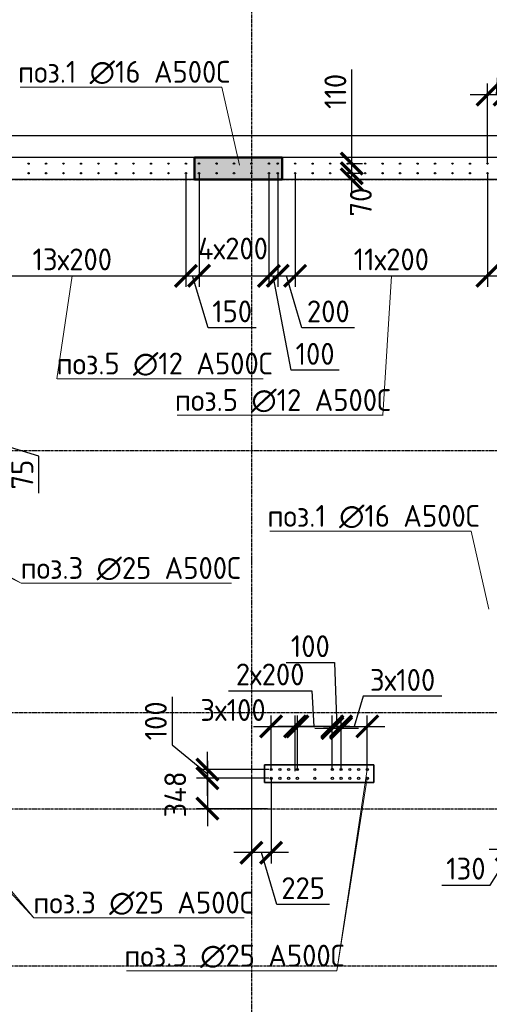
# Model space of a CAD drawing. Header units: millimetres. Extents: x -93479 to 1057970, y -66333 to 172656.
# Tile 444 of 473: x 992158 to 997530, y 43223 to 54488. Entities that reach past the tile are written whole.
import ezdxf

# ---------------------------------------------------------------- set-up
doc = ezdxf.new("R2010")
doc.units = ezdxf.units.MM
doc.linetypes.add('______5', pattern=[1100, 800, -100, 100, -100])
doc.linetypes.add('осевая', pattern=[50.8, 31.75, -6.35, 6.35, -6.35])
for name, color, linetype, lineweight in [('0 Фундамент', 5, 'Continuous', 30), ('1 Стены', 3, 'Continuous', 30), ('Конструкции 0.5', 5, 'Continuous', 50), ('Оси', 40, '______5', 18), ('подоснова', 151, 'Continuous', 5), ('РАЗМЕРЫ', 7, 'Continuous', 9), ('СТЕНЫ', 3, 'Continuous', 30)]:
    doc.layers.add(name, color=color, linetype=linetype, lineweight=lineweight)
doc.layers.add('Колонна_ бетон', color=7, linetype='Continuous', lineweight=50, true_color=0xb4b496)
doc.styles.add('GOST-2.304_Type-B', font='GOST_Common.ttf')
doc.dimstyles.new('СПДС', dxfattribs={"dimscale": 100, "dimtxt": 2.5, "dimasz": 2.5, "dimexe": 1.25, "dimexo": 0, "dimtad": 1, "dimdec": 0, "dimtxsty": 'GOST-2.304_Type-B', "dimblk": 'ARCHTICK', "dimcen": 2.5, "dimdle": 2, "dimadec": 0, "dimazin": 2, "dimtfac": 0.75, "dimtdec": 0, "dimtmove": 1, "dimatfit": 3, "dimfxl": 1, "dimtolj": 1, "dimarcsym": 1})

# ---------------------------------------------------------------- blocks, each defined once
blk = doc.blocks.new('_ArchTick')
at = {"color": 0, "linetype": 'ByBlock', "const_width": 0.15}
blk.add_lwpolyline([(-0.5, -0.5), (0.5, 0.5)], dxfattribs=at)
blk = doc.blocks.new('*D1061')
at = {"layer": 'DEFPOINTS', "color": 0, "ltscale": 100, "transparency": 16777216}
for p in [(991310, 49711), (991781, 49711), (991310, 49636)]:
    blk.add_point(p, dxfattribs=at)
at = {"layer": 'РАЗМЕРЫ', "color": 0, "lineweight": -2, "transparency": 16777216}
for p, q in [((991781, 49436), (991781, 49911)), ((991310, 49711), (991906, 49711)), ((991310, 49636), (991906, 49636)), ((992376, 49495), (991781, 49674)), ((992376, 49071), (992376, 49495))]:
    blk.add_line(p, q, dxfattribs=at)
at = {"layer": 'РАЗМЕРЫ', "color": 0, "lineweight": -2, "ltscale": 100, "transparency": 16777216, "xscale": 250, "yscale": 250, "zscale": 250}
for p, rotation in [((991781, 49711), 270), ((991781, 49636), 90)]:
    blk.add_blockref('_ArchTick', p, dxfattribs=dict(at, rotation=rotation))
at = {"layer": 'РАЗМЕРЫ', "color": 0, "ltscale": 100, "transparency": 16777216, "insert": (992188, 49283), "char_height": 250, "attachment_point": 5, "rotation": 90, "style": 'GOST-2.304_Type-B'}
blk.add_mtext('\\A1;75', dxfattribs=at)
blk = doc.blocks.new('*D1072')
at = {"layer": 'DEFPOINTS', "color": 0, "ltscale": 100, "transparency": 16777216}
for p in [(995334, 46403), (995034, 45910), (995334, 45910)]:
    blk.add_point(p, dxfattribs=at)
at = {"layer": 'РАЗМЕРЫ', "color": 0, "lineweight": -2, "transparency": 16777216}
for p, q in [((995034, 45910), (995034, 46528)), ((995334, 45910), (995334, 46528)), ((994834, 46403), (995534, 46403))]:
    blk.add_line(p, q, dxfattribs=at)
at = {"layer": 'РАЗМЕРЫ', "color": 0, "lineweight": -2, "ltscale": 100, "transparency": 16777216, "xscale": 250, "yscale": 250, "zscale": 250, "rotation": 180}
blk.add_blockref('_ArchTick', (995034, 46403), dxfattribs=at)
at = {"layer": 'РАЗМЕРЫ', "color": 0, "lineweight": -2, "ltscale": 100, "transparency": 16777216, "xscale": 250, "yscale": 250, "zscale": 250}
blk.add_blockref('_ArchTick', (995334, 46403), dxfattribs=at)
at = {"layer": 'РАЗМЕРЫ', "color": 0, "ltscale": 100, "transparency": 16777216, "insert": (994598, 46590), "char_height": 250, "attachment_point": 5, "style": 'GOST-2.304_Type-B'}
blk.add_mtext('\\A1;3х100', dxfattribs=at)
blk = doc.blocks.new('*D1073')
at = {"layer": 'DEFPOINTS', "color": 0, "ltscale": 100, "transparency": 16777216}
for p in [(996134, 46403), (995834, 45910), (996134, 45910)]:
    blk.add_point(p, dxfattribs=at)
at = {"layer": 'РАЗМЕРЫ', "color": 0, "lineweight": -2, "transparency": 16777216}
for p, q in [((996087, 46747), (995984, 46403)), ((996988, 46747), (996087, 46747)), ((995834, 45910), (995834, 46528)), ((996134, 45910), (996134, 46528)), ((995634, 46403), (996334, 46403))]:
    blk.add_line(p, q, dxfattribs=at)
at = {"layer": 'РАЗМЕРЫ', "color": 0, "lineweight": -2, "ltscale": 100, "transparency": 16777216, "xscale": 250, "yscale": 250, "zscale": 250, "rotation": 180}
blk.add_blockref('_ArchTick', (995834, 46403), dxfattribs=at)
at = {"layer": 'РАЗМЕРЫ', "color": 0, "lineweight": -2, "ltscale": 100, "transparency": 16777216, "xscale": 250, "yscale": 250, "zscale": 250}
blk.add_blockref('_ArchTick', (996134, 46403), dxfattribs=at)
at = {"layer": 'РАЗМЕРЫ', "color": 0, "ltscale": 100, "transparency": 16777216, "insert": (996538, 46934), "char_height": 250, "attachment_point": 5, "style": 'GOST-2.304_Type-B'}
blk.add_mtext('\\A1;3х100', dxfattribs=at)
blk = doc.blocks.new('*D1074')
at = {"layer": 'DEFPOINTS', "color": 0, "ltscale": 100, "transparency": 16777216}
for p in [(995309, 46403), (995309, 45890), (995734, 45910)]:
    blk.add_point(p, dxfattribs=at)
at = {"layer": 'РАЗМЕРЫ', "color": 0, "lineweight": -2, "transparency": 16777216}
for p, q in [((994547, 46810), (995498, 46810)), ((995498, 46810), (995522, 46403)), ((995309, 45890), (995309, 46528)), ((995734, 45910), (995734, 46528)), ((995934, 46403), (995109, 46403))]:
    blk.add_line(p, q, dxfattribs=at)
at = {"layer": 'РАЗМЕРЫ', "color": 0, "lineweight": -2, "ltscale": 100, "transparency": 16777216, "xscale": 250, "yscale": 250, "zscale": 250, "rotation": 180}
blk.add_blockref('_ArchTick', (995309, 46403), dxfattribs=at)
at = {"layer": 'РАЗМЕРЫ', "color": 0, "lineweight": -2, "ltscale": 100, "transparency": 16777216, "xscale": 250, "yscale": 250, "zscale": 250}
blk.add_blockref('_ArchTick', (995734, 46403), dxfattribs=at)
at = {"layer": 'РАЗМЕРЫ', "color": 0, "ltscale": 100, "transparency": 16777216, "insert": (995023, 46997), "char_height": 250, "attachment_point": 5, "style": 'GOST-2.304_Type-B'}
blk.add_mtext('\\A1;2х200', dxfattribs=at)
blk = doc.blocks.new('*D1071')
at = {"layer": 'DEFPOINTS', "color": 0, "ltscale": 100, "transparency": 16777216}
for p in [(995834, 46383), (995734, 45934), (995834, 45922)]:
    blk.add_point(p, dxfattribs=at)
at = {"layer": 'РАЗМЕРЫ', "color": 0, "lineweight": -2, "transparency": 16777216}
for p, q in [((995206, 47133), (995757, 47133)), ((995757, 47133), (995784, 46383)), ((995734, 45934), (995734, 46508)), ((995834, 45922), (995834, 46508)), ((995534, 46383), (996034, 46383))]:
    blk.add_line(p, q, dxfattribs=at)
at = {"layer": 'РАЗМЕРЫ', "color": 0, "lineweight": -2, "ltscale": 100, "transparency": 16777216, "xscale": 250, "yscale": 250, "zscale": 250}
blk.add_blockref('_ArchTick', (995734, 46383), dxfattribs=at)
at = {"layer": 'РАЗМЕРЫ', "color": 0, "lineweight": -2, "ltscale": 100, "transparency": 16777216, "xscale": 250, "yscale": 250, "zscale": 250, "rotation": 180}
blk.add_blockref('_ArchTick', (995834, 46383), dxfattribs=at)
at = {"layer": 'РАЗМЕРЫ', "color": 0, "ltscale": 100, "transparency": 16777216, "insert": (995482, 47320), "char_height": 250, "attachment_point": 5, "style": 'GOST-2.304_Type-B'}
blk.add_mtext('\\A1;100', dxfattribs=at)
blk = doc.blocks.new('*D1075')
at = {"layer": 'DEFPOINTS', "color": 0, "ltscale": 100, "transparency": 16777216}
for p in [(994809, 45809), (995034, 45809), (994809, 44958)]:
    blk.add_point(p, dxfattribs=at)
at = {"layer": 'РАЗМЕРЫ', "color": 0, "lineweight": -2, "transparency": 16777216}
for p, q in [((994809, 45809), (994809, 44833)), ((995034, 45809), (995034, 44833)), ((995234, 44958), (994609, 44958)), ((995100, 44364), (994922, 44958)), ((995700, 44364), (995100, 44364))]:
    blk.add_line(p, q, dxfattribs=at)
at = {"layer": 'РАЗМЕРЫ', "color": 0, "lineweight": -2, "ltscale": 100, "transparency": 16777216, "xscale": 250, "yscale": 250, "zscale": 250, "rotation": 180}
blk.add_blockref('_ArchTick', (994809, 44958), dxfattribs=at)
at = {"layer": 'РАЗМЕРЫ', "color": 0, "lineweight": -2, "ltscale": 100, "transparency": 16777216, "xscale": 250, "yscale": 250, "zscale": 250}
blk.add_blockref('_ArchTick', (995034, 44958), dxfattribs=at)
at = {"layer": 'РАЗМЕРЫ', "color": 0, "ltscale": 100, "transparency": 16777216, "insert": (995400, 44552), "char_height": 250, "attachment_point": 5, "style": 'GOST-2.304_Type-B'}
blk.add_mtext('\\A1;225', dxfattribs=at)
blk = doc.blocks.new('*D1076')
at = {"layer": 'DEFPOINTS', "color": 0, "ltscale": 100, "transparency": 16777216}
for p in [(995009, 45809), (994305, 45461), (994994, 45461)]:
    blk.add_point(p, dxfattribs=at)
at = {"layer": 'РАЗМЕРЫ', "color": 0, "lineweight": -2, "transparency": 16777216}
for p, q in [((994305, 46009), (994305, 45261)), ((995009, 45809), (994180, 45809)), ((994994, 45461), (994180, 45461))]:
    blk.add_line(p, q, dxfattribs=at)
at = {"layer": 'РАЗМЕРЫ', "color": 0, "lineweight": -2, "ltscale": 100, "transparency": 16777216, "xscale": 250, "yscale": 250, "zscale": 250}
for p, rotation in [((994305, 45809), 90), ((994305, 45461), 270)]:
    blk.add_blockref('_ArchTick', p, dxfattribs=dict(at, rotation=rotation))
at = {"layer": 'РАЗМЕРЫ', "color": 0, "ltscale": 100, "transparency": 16777216, "insert": (993937, 45624), "char_height": 250, "attachment_point": 5, "rotation": 90, "style": 'GOST-2.304_Type-B'}
blk.add_mtext('\\A1;348', dxfattribs=at)
blk = doc.blocks.new('*D1077')
at = {"layer": 'DEFPOINTS', "color": 0, "ltscale": 100, "transparency": 16777216}
for p in [(994305, 45910), (995009, 45910), (995009, 45809)]:
    blk.add_point(p, dxfattribs=at)
at = {"layer": 'РАЗМЕРЫ', "color": 0, "lineweight": -2, "transparency": 16777216}
for p, q in [((993902, 46741), (993902, 46191)), ((993902, 46191), (994305, 45860)), ((994305, 45609), (994305, 46110)), ((995009, 45910), (994180, 45910)), ((995009, 45809), (994180, 45809))]:
    blk.add_line(p, q, dxfattribs=at)
at = {"layer": 'РАЗМЕРЫ', "color": 0, "lineweight": -2, "ltscale": 100, "transparency": 16777216, "xscale": 250, "yscale": 250, "zscale": 250}
for p, rotation in [((994305, 45910), 270), ((994305, 45809), 90)]:
    blk.add_blockref('_ArchTick', p, dxfattribs=dict(at, rotation=rotation))
at = {"layer": 'РАЗМЕРЫ', "color": 0, "ltscale": 100, "transparency": 16777216, "insert": (993715, 46466), "char_height": 250, "attachment_point": 5, "rotation": 90, "style": 'GOST-2.304_Type-B'}
blk.add_mtext('\\A1;100', dxfattribs=at)
blk = doc.blocks.new('*D1244')
at = {"layer": 'DEFPOINTS', "color": 0, "ltscale": 100, "transparency": 16777216}
for p in [(991459, 52731), (994059, 52731), (994059, 51558)]:
    blk.add_point(p, dxfattribs=at)
at = {"layer": 'РАЗМЕРЫ', "color": 0, "lineweight": -2, "transparency": 16777216}
for p, q in [((991459, 52731), (991459, 51433)), ((994059, 52731), (994059, 51433)), ((991259, 51558), (994259, 51558))]:
    blk.add_line(p, q, dxfattribs=at)
at = {"layer": 'РАЗМЕРЫ', "color": 0, "lineweight": -2, "ltscale": 100, "transparency": 16777216, "xscale": 250, "yscale": 250, "zscale": 250, "rotation": 180}
blk.add_blockref('_ArchTick', (991459, 51558), dxfattribs=at)
at = {"layer": 'РАЗМЕРЫ', "color": 0, "lineweight": -2, "ltscale": 100, "transparency": 16777216, "xscale": 250, "yscale": 250, "zscale": 250}
blk.add_blockref('_ArchTick', (994059, 51558), dxfattribs=at)
at = {"layer": 'РАЗМЕРЫ', "color": 0, "ltscale": 100, "transparency": 16777216, "insert": (992759, 51746), "char_height": 250, "attachment_point": 5, "style": 'GOST-2.304_Type-B'}
blk.add_mtext('\\A1;13х200', dxfattribs=at)
blk = doc.blocks.new('*D1245')
at = {"layer": 'DEFPOINTS', "color": 0, "ltscale": 100, "transparency": 16777216}
for p in [(994059, 52731), (994209, 52731), (994209, 51558)]:
    blk.add_point(p, dxfattribs=at)
at = {"layer": 'РАЗМЕРЫ', "color": 0, "lineweight": -2, "transparency": 16777216}
for p, q in [((994059, 52731), (994059, 51433)), ((994209, 52731), (994209, 51433)), ((993859, 51558), (994409, 51558)), ((994313, 50964), (994134, 51558)), ((994863, 50964), (994313, 50964))]:
    blk.add_line(p, q, dxfattribs=at)
at = {"layer": 'РАЗМЕРЫ', "color": 0, "lineweight": -2, "ltscale": 100, "transparency": 16777216, "xscale": 250, "yscale": 250, "zscale": 250, "rotation": 180}
blk.add_blockref('_ArchTick', (994059, 51558), dxfattribs=at)
at = {"layer": 'РАЗМЕРЫ', "color": 0, "lineweight": -2, "ltscale": 100, "transparency": 16777216, "xscale": 250, "yscale": 250, "zscale": 250}
blk.add_blockref('_ArchTick', (994209, 51558), dxfattribs=at)
at = {"layer": 'РАЗМЕРЫ', "color": 0, "ltscale": 100, "transparency": 16777216, "insert": (994588, 51151), "char_height": 250, "attachment_point": 5, "style": 'GOST-2.304_Type-B'}
blk.add_mtext('\\A1;150', dxfattribs=at)
blk = doc.blocks.new('*D1246')
at = {"layer": 'DEFPOINTS', "color": 0, "ltscale": 100, "transparency": 16777216}
for p in [(994209, 52731), (995009, 52731), (995009, 51558)]:
    blk.add_point(p, dxfattribs=at)
at = {"layer": 'РАЗМЕРЫ', "color": 0, "lineweight": -2, "transparency": 16777216}
for p, q in [((994209, 52731), (994209, 51433)), ((995009, 52731), (995009, 51433)), ((994009, 51558), (995209, 51558))]:
    blk.add_line(p, q, dxfattribs=at)
at = {"layer": 'РАЗМЕРЫ', "color": 0, "lineweight": -2, "ltscale": 100, "transparency": 16777216, "xscale": 250, "yscale": 250, "zscale": 250, "rotation": 180}
blk.add_blockref('_ArchTick', (994209, 51558), dxfattribs=at)
at = {"layer": 'РАЗМЕРЫ', "color": 0, "lineweight": -2, "ltscale": 100, "transparency": 16777216, "xscale": 250, "yscale": 250, "zscale": 250}
blk.add_blockref('_ArchTick', (995009, 51558), dxfattribs=at)
at = {"layer": 'РАЗМЕРЫ', "color": 0, "ltscale": 100, "transparency": 16777216, "insert": (994597, 51870), "char_height": 250, "attachment_point": 5, "style": 'GOST-2.304_Type-B'}
blk.add_mtext('\\A1;4х200', dxfattribs=at)
blk = doc.blocks.new('*D1247')
at = {"layer": 'DEFPOINTS', "color": 0, "ltscale": 100, "transparency": 16777216}
for p in [(995009, 52731), (995109, 52731), (995109, 51558)]:
    blk.add_point(p, dxfattribs=at)
at = {"layer": 'РАЗМЕРЫ', "color": 0, "lineweight": -2, "transparency": 16777216}
for p, q in [((995009, 52731), (995009, 51433)), ((995109, 52731), (995109, 51433)), ((994809, 51558), (995309, 51558)), ((995262, 50478), (995059, 51558)), ((995812, 50478), (995262, 50478))]:
    blk.add_line(p, q, dxfattribs=at)
at = {"layer": 'РАЗМЕРЫ', "color": 0, "lineweight": -2, "ltscale": 100, "transparency": 16777216, "xscale": 250, "yscale": 250, "zscale": 250}
blk.add_blockref('_ArchTick', (995009, 51558), dxfattribs=at)
at = {"layer": 'РАЗМЕРЫ', "color": 0, "lineweight": -2, "ltscale": 100, "transparency": 16777216, "xscale": 250, "yscale": 250, "zscale": 250, "rotation": 180}
blk.add_blockref('_ArchTick', (995109, 51558), dxfattribs=at)
at = {"layer": 'РАЗМЕРЫ', "color": 0, "ltscale": 100, "transparency": 16777216, "insert": (995537, 50665), "char_height": 250, "attachment_point": 5, "style": 'GOST-2.304_Type-B'}
blk.add_mtext('\\A1;100', dxfattribs=at)
blk = doc.blocks.new('*D1248')
at = {"layer": 'DEFPOINTS', "color": 0, "ltscale": 100, "transparency": 16777216}
for p in [(995109, 52731), (995309, 52731), (995309, 51558)]:
    blk.add_point(p, dxfattribs=at)
at = {"layer": 'РАЗМЕРЫ', "color": 0, "lineweight": -2, "transparency": 16777216}
for p, q in [((995109, 52731), (995109, 51433)), ((995309, 52731), (995309, 51433)), ((994909, 51558), (995509, 51558)), ((995387, 50964), (995209, 51558)), ((995988, 50964), (995387, 50964))]:
    blk.add_line(p, q, dxfattribs=at)
at = {"layer": 'РАЗМЕРЫ', "color": 0, "lineweight": -2, "ltscale": 100, "transparency": 16777216, "xscale": 250, "yscale": 250, "zscale": 250, "rotation": 180}
blk.add_blockref('_ArchTick', (995109, 51558), dxfattribs=at)
at = {"layer": 'РАЗМЕРЫ', "color": 0, "lineweight": -2, "ltscale": 100, "transparency": 16777216, "xscale": 250, "yscale": 250, "zscale": 250}
blk.add_blockref('_ArchTick', (995309, 51558), dxfattribs=at)
at = {"layer": 'РАЗМЕРЫ', "color": 0, "ltscale": 100, "transparency": 16777216, "insert": (995688, 51151), "char_height": 250, "attachment_point": 5, "style": 'GOST-2.304_Type-B'}
blk.add_mtext('\\A1;200', dxfattribs=at)
blk = doc.blocks.new('*D1249')
at = {"layer": 'DEFPOINTS', "color": 0, "ltscale": 100, "transparency": 16777216}
for p in [(995309, 52731), (997509, 52731), (997509, 51558)]:
    blk.add_point(p, dxfattribs=at)
at = {"layer": 'РАЗМЕРЫ', "color": 0, "lineweight": -2, "transparency": 16777216}
for p, q in [((995309, 52731), (995309, 51433)), ((997509, 52731), (997509, 51433)), ((995109, 51558), (997709, 51558))]:
    blk.add_line(p, q, dxfattribs=at)
at = {"layer": 'РАЗМЕРЫ', "color": 0, "lineweight": -2, "ltscale": 100, "transparency": 16777216, "xscale": 250, "yscale": 250, "zscale": 250, "rotation": 180}
blk.add_blockref('_ArchTick', (995309, 51558), dxfattribs=at)
at = {"layer": 'РАЗМЕРЫ', "color": 0, "lineweight": -2, "ltscale": 100, "transparency": 16777216, "xscale": 250, "yscale": 250, "zscale": 250}
blk.add_blockref('_ArchTick', (997509, 51558), dxfattribs=at)
at = {"layer": 'РАЗМЕРЫ', "color": 0, "ltscale": 100, "transparency": 16777216, "insert": (996409, 51746), "char_height": 250, "attachment_point": 5, "style": 'GOST-2.304_Type-B'}
blk.add_mtext('\\A1;11х200', dxfattribs=at)
blk = doc.blocks.new('*D1279')
at = {"layer": 'DEFPOINTS', "color": 0, "ltscale": 100, "transparency": 16777216}
for p in [(995909, 52731), (995956, 52731), (995906, 52661)]:
    blk.add_point(p, dxfattribs=at)
at = {"layer": 'РАЗМЕРЫ', "color": 0, "lineweight": -2, "transparency": 16777216}
for p, q in [((995956, 52461), (995956, 52931)), ((995909, 52731), (996081, 52731)), ((995906, 52661), (996081, 52661))]:
    blk.add_line(p, q, dxfattribs=at)
at = {"layer": 'РАЗМЕРЫ', "color": 0, "lineweight": -2, "ltscale": 100, "transparency": 16777216, "xscale": 250, "yscale": 250, "zscale": 250}
for p, rotation in [((995956, 52731), 270), ((995956, 52661), 90)]:
    blk.add_blockref('_ArchTick', p, dxfattribs=dict(at, rotation=rotation))
at = {"layer": 'РАЗМЕРЫ', "color": 0, "ltscale": 100, "transparency": 16777216, "insert": (996060, 52401), "char_height": 250, "attachment_point": 5, "rotation": 90, "style": 'GOST-2.304_Type-B'}
blk.add_mtext('\\A1;70', dxfattribs=at)
blk = doc.blocks.new('*D1280')
at = {"layer": 'DEFPOINTS', "color": 0, "ltscale": 100, "transparency": 16777216}
for p in [(995909, 52842), (995956, 52842), (995909, 52731)]:
    blk.add_point(p, dxfattribs=at)
at = {"layer": 'РАЗМЕРЫ', "color": 0, "lineweight": -2, "transparency": 16777216}
for p, q in [((995956, 52842), (995956, 53918)), ((995956, 52531), (995956, 53042)), ((995909, 52842), (996081, 52842)), ((995909, 52731), (996081, 52731))]:
    blk.add_line(p, q, dxfattribs=at)
at = {"layer": 'РАЗМЕРЫ', "color": 0, "lineweight": -2, "ltscale": 100, "transparency": 16777216, "xscale": 250, "yscale": 250, "zscale": 250}
for p, rotation in [((995956, 52842), 270), ((995956, 52731), 90)]:
    blk.add_blockref('_ArchTick', p, dxfattribs=dict(at, rotation=rotation))
at = {"layer": 'РАЗМЕРЫ', "color": 0, "ltscale": 100, "transparency": 16777216, "insert": (995769, 53668), "char_height": 250, "attachment_point": 5, "rotation": 90, "style": 'GOST-2.304_Type-B'}
blk.add_mtext('\\A1;110', dxfattribs=at)
blk = doc.blocks.new('*D1304')
at = {"layer": 'DEFPOINTS', "color": 0, "ltscale": 100, "transparency": 16777216}
for p in [(997704, 53632), (997509, 52842), (997704, 52842)]:
    blk.add_point(p, dxfattribs=at)
at = {"layer": 'РАЗМЕРЫ', "color": 0, "lineweight": -2, "transparency": 16777216}
for p, q in [((997697, 54894), (997607, 53632)), ((998248, 54894), (997697, 54894)), ((997509, 52842), (997509, 53757)), ((997704, 52842), (997704, 53757)), ((997309, 53632), (997904, 53632))]:
    blk.add_line(p, q, dxfattribs=at)
at = {"layer": 'РАЗМЕРЫ', "color": 0, "lineweight": -2, "ltscale": 100, "transparency": 16777216, "xscale": 250, "yscale": 250, "zscale": 250, "rotation": 180}
blk.add_blockref('_ArchTick', (997509, 53632), dxfattribs=at)
at = {"layer": 'РАЗМЕРЫ', "color": 0, "lineweight": -2, "ltscale": 100, "transparency": 16777216, "xscale": 250, "yscale": 250, "zscale": 250}
blk.add_blockref('_ArchTick', (997704, 53632), dxfattribs=at)
at = {"layer": 'РАЗМЕРЫ', "color": 0, "ltscale": 100, "transparency": 16777216, "insert": (997973, 55081), "char_height": 250, "attachment_point": 5, "style": 'GOST-2.304_Type-B'}
blk.add_mtext('\\A1;195', dxfattribs=at)
blk = doc.blocks.new('*D1305')
at = {"layer": 'DEFPOINTS', "color": 0, "ltscale": 100, "transparency": 16777216}
for p in [(997815, 53632), (997704, 52842), (997815, 52842)]:
    blk.add_point(p, dxfattribs=at)
at = {"layer": 'РАЗМЕРЫ', "color": 0, "lineweight": -2, "transparency": 16777216}
for p, q in [((997887, 54489), (997759, 53632)), ((998388, 54489), (997887, 54489)), ((997704, 52842), (997704, 53757)), ((997815, 52842), (997815, 53757)), ((997504, 53632), (998015, 53632))]:
    blk.add_line(p, q, dxfattribs=at)
at = {"layer": 'РАЗМЕРЫ', "color": 0, "lineweight": -2, "ltscale": 100, "transparency": 16777216, "xscale": 250, "yscale": 250, "zscale": 250}
blk.add_blockref('_ArchTick', (997704, 53632), dxfattribs=at)
at = {"layer": 'РАЗМЕРЫ', "color": 0, "lineweight": -2, "ltscale": 100, "transparency": 16777216, "xscale": 250, "yscale": 250, "zscale": 250, "rotation": 180}
blk.add_blockref('_ArchTick', (997815, 53632), dxfattribs=at)
at = {"layer": 'РАЗМЕРЫ', "color": 0, "ltscale": 100, "transparency": 16777216, "insert": (998138, 54677), "char_height": 250, "attachment_point": 5, "style": 'GOST-2.304_Type-B'}
blk.add_mtext('\\A1;110', dxfattribs=at)
blk = doc.blocks.new('*D1352')
at = {"layer": 'DEFPOINTS', "color": 0, "ltscale": 100, "transparency": 16777216}
for p in [(997729, 45311), (997859, 45311), (997729, 44993)]:
    blk.add_point(p, dxfattribs=at)
at = {"layer": 'РАЗМЕРЫ', "color": 0, "lineweight": -2, "transparency": 16777216}
for p, q in [((997729, 45311), (997729, 44868)), ((997859, 45311), (997859, 44868)), ((998059, 44993), (997529, 44993)), ((997538, 44587), (997794, 44993)), ((996987, 44587), (997538, 44587))]:
    blk.add_line(p, q, dxfattribs=at)
at = {"layer": 'РАЗМЕРЫ', "color": 0, "lineweight": -2, "ltscale": 100, "transparency": 16777216, "xscale": 250, "yscale": 250, "zscale": 250, "rotation": 180}
blk.add_blockref('_ArchTick', (997729, 44993), dxfattribs=at)
at = {"layer": 'РАЗМЕРЫ', "color": 0, "lineweight": -2, "ltscale": 100, "transparency": 16777216, "xscale": 250, "yscale": 250, "zscale": 250}
blk.add_blockref('_ArchTick', (997859, 44993), dxfattribs=at)
at = {"layer": 'РАЗМЕРЫ', "color": 0, "ltscale": 100, "transparency": 16777216, "insert": (997262, 44775), "char_height": 250, "attachment_point": 5, "style": 'GOST-2.304_Type-B'}
blk.add_mtext('\\A1;130', dxfattribs=at)
blk = doc.blocks.new('оси2')
at = {"layer": 'Оси', "color": 7, "linetype": 'осевая', "lineweight": 25, "transparency": 33554687}
for p, q in [((1000446, 5465), (1000446, -20739)), ((979200, 1707), (1032582, 1707)), ((979200, -1393), (1032582, -1393)), ((979200, -4393), (1032582, -4393)), ((979200, -5493), (1032582, -5493)), ((979200, -7293), (1032582, -7293))]:
    blk.add_line(p, q, dxfattribs=at)

msp = doc.modelspace()

# ---------------------------------------------------------------- hatches: boundary and pattern name
at = {"layer": 'Конструкции 0.5', "lineweight": 0, "true_color": 0x939598, "transparency": 33554648}
h = msp.add_hatch(dxfattribs=at)
h.set_pattern_fill('ANSI35', color=252, scale=50)
h.set_pattern_definition([(45, (0, -33113.54), (-224.5064, 224.5064), []), (45, (224.5, -33113.54), (-224.5064, 224.5064), [396.875, -79.375, 0, -79.375])])
h.paths.add_polyline_path([(1018409.3, 37261.4), (1018609.2, 37261.4), (1018609.2, 36011.4), (1018409.3, 36011.4)])
h.paths.add_polyline_path([(1024809.3, 37011.4), (1025059.3, 37011.4), (1025059.3, 36011.4), (1024809.3, 36011.4)])
h.paths.add_polyline_path([(1024809.2, 41961.4), (1025059.2, 41961.4), (1025059.2, 40961.4), (1024809.2, 40961.4)])
h.paths.add_polyline_path([(1023809.2, 46761.4), (1025059.3, 46761.4), (1025059.3, 46561.4), (1023809.2, 46561.4)])
h.paths.add_polyline_path([(1024809.2, 50161.4), (1025059.2, 50161.4), (1025059.2, 49161.4), (1024809.2, 49161.4)])
h.paths.add_polyline_path([(1024809.3, 52911.4), (1025059.2, 52911.4), (1025059.2, 51911.4), (1024809.3, 51911.4)])
h.paths.add_polyline_path([(1021609.2, 52911.4), (1022608.9, 52911.4), (1022608.9, 52661.4), (1021609.2, 52661.4)])
h.paths.add_polyline_path([(1017469.2, 52911.4), (1018469.2, 52911.4), (1018469.2, 52661.4), (1017469.2, 52661.4)])
h.paths.add_polyline_path([(1014609.2, 52911.4), (1014809.2, 52911.4), (1014809.2, 51661.4), (1014609.2, 51661.4)])
h.paths.add_polyline_path([(1009309.3, 52911.4), (1009509.3, 52911.4), (1009509.3, 51661.4), (1009309.3, 51661.4)])
h.paths.add_polyline_path([(994159.2, 52911.4), (995159.2, 52911.4), (995159.2, 52661.4), (994159.2, 52661.4)])
h.paths.add_polyline_path([(991159.2, 52911.4), (991359.2, 52911.4), (991359.2, 51661.4), (991159.2, 51661.4)])
h.paths.add_polyline_path([(986559.2, 52911.4), (986759.3, 52911.4), (986759.3, 51664.4), (986559.2, 51664.4)])
h.paths.add_polyline_path([(982109.3, 52911.4), (983098.2, 52911.4), (983098.2, 52661.4), (982109.3, 52661.4)])
h.paths.add_polyline_path([(977759.2, 52911.4), (978009.2, 52911.4), (978009.2, 51911.4), (977759.2, 51911.4)])

# ---------------------------------------------------------------- linework, layer by layer
at = {"layer": '0 Фундамент', "color": 7}
msp.add_lwpolyline([(1014559.3, 53161.4), (984639.3, 53161.4)], dxfattribs=at)
at = {"layer": '1 Стены', "color": 7, "lineweight": 0}
for p, q in [((994959.3, 45759.7, -360), (994959.3, 45959.7, -360)), ((994959.3, 45959.7, -360), (996209.3, 45959.7, -360)), ((994959.3, 45959.7, -360), (996209.3, 45959.7, -360)), ((994959.3, 45759.7, -360), (994959.3, 45959.7, -360)), ((996209.3, 45959.7, -720), (994959.5, 45959.7, -720)), ((994959.5, 45959.7, -720), (994959.5, 45759.7, -720)), ((996209.3, 45759.7, -720), (996209.3, 45959.7, -720)), ((996209.3, 45959.7, -360), (996209.3, 45759.7, -360)), ((996209.3, 45959.7, -360), (996209.3, 45759.7, -360)), ((996209.3, 45761.4, -360), (994959.3, 45761.4, -360)), ((996209.3, 45759.7, -360), (994959.3, 45759.7, -360)), ((994959.5, 45759.7, -720), (996209.3, 45759.7, -720))]:
    msp.add_line(p, q, dxfattribs=at)
at = {"layer": 'Колонна_ бетон', "color": 7, "linetype": 'Continuous', "lineweight": 35, "transparency": 33554687}
for p, q in [((994959.2, 45761.4, 360), (994959.2, 45961.4, 360)), ((994959.2, 45961.4, 360), (994959.2, 45961.4, 360)), ((996209.2, 45961.4, 360), (994959.2, 45961.4, 360)), ((996209.2, 45961.4, 360), (996209.2, 45961.4, 360)), ((996209.2, 45761.4, 360), (996209.2, 45961.4, 360)), ((994959.2, 45761.4, 360), (996209.2, 45761.4, 360)), ((994959.2, 45761.4, 360), (994959.2, 45761.4, 360)), ((996209.2, 45761.4, 360), (996209.2, 45761.4, 360))]:
    msp.add_line(p, q, dxfattribs=at)
at = {"layer": 'Конструкции 0.5', "color": 7, "elevation": 360}
msp.add_lwpolyline([(994159.2, 52911.4), (995159.2, 52911.4), (995159.2, 52661.4), (994159.2, 52661.4)], close=True, dxfattribs=at)
at = {"layer": 'подоснова', "color": 7, "lineweight": 15, "ltscale": 0.3}
for p, q in [((992164.2, 53717.2), (994470, 53717.2)), ((994469.1, 53716.9), (994469, 53716.9)), ((994672.8, 52825.5), (994469.1, 53716.9)), ((992759.3, 51558, 360), (992584.1, 50379.7, 360)), ((996409.2, 51558, 360), (996313.6, 49961.7, 360)), ((992584.1, 50379.7, 360), (992584.2, 50379.7, 360)), ((992585.3, 50379.9, 360), (994941.1, 50379.9, 360)), ((993958.7, 49961.9, 360), (996314.5, 49961.9, 360)), ((996313.6, 49961.7, 360), (996313.5, 49961.7, 360)), ((995017.4, 48636.1), (997323.2, 48636.1)), ((997322.3, 48635.9), (997322.2, 48635.9)), ((997526, 47744.5), (997322.3, 48635.9)), ((991209.4, 48536.4, 360), (992173, 48039.9, 360)), ((991309.7, 48536.4, 360), (992173, 48039.9, 360)), ((992173, 48039.9, 360), (992173.1, 48039.9, 360)), ((992174.2, 48040.1, 360), (994580.1, 48040.1, 360)), ((996134.3, 45909.7), (995785, 43604.8)), ((996134.3, 45809.3), (995785, 43604.8)), ((991309.2, 45423.9, 360), (992317.8, 44211.3, 360)), ((991309.2, 45311, 360), (992317.8, 44211.3, 360)), ((992317.8, 44211.3, 360), (992317.9, 44211.3, 360)), ((992319, 44211.6, 360), (994724.9, 44211.6, 360)), ((993380.1, 43605.1), (995786, 43605.1)), ((995785, 43604.8), (995784.9, 43604.8))]:
    msp.add_line(p, q, dxfattribs=at)
at = {"layer": 'РАЗМЕРЫ', "color": 7, "linetype": 'Continuous', "lineweight": 30}
for centre, radius in [((992259.3, 52841.7, -360), 7), ((992459.3, 52841.7, -360), 7), ((992659.3, 52841.7, -360), 7), ((992859.3, 52841.7, -360), 7), ((993059.3, 52841.7, -360), 7), ((993259.3, 52841.7, -360), 7), ((993459.3, 52841.7, -360), 7), ((993659.3, 52841.7, -360), 7), ((993859.3, 52841.7, -360), 7), ((994059.3, 52841.7, -360), 7), ((994209.2, 52841.7, -360), 8), ((994409.2, 52841.7, -360), 8), ((994609.2, 52841.7, -360), 8), ((994809.2, 52841.7, -360), 8), ((995009.2, 52841.7, -360), 8), ((995109.2, 52841.7, -360), 8), ((995309.2, 52841.7, -360), 7), ((995509.2, 52841.7, -360), 7), ((995709.2, 52841.7, -360), 7), ((995909.2, 52841.7, -360), 7), ((996109.2, 52841.7, -360), 7), ((996309.2, 52841.7, -360), 7), ((996509.2, 52841.7, -360), 7), ((996709.2, 52841.7, -360), 7), ((996909.2, 52841.7, -360), 7), ((997109.2, 52841.7, -360), 7), ((997309.2, 52841.7, -360), 7), ((997509.2, 52841.7, -360), 7), ((992259.3, 52731.4, -360), 7), ((992459.3, 52731.4, -360), 7), ((992659.3, 52731.4, -360), 7), ((992859.3, 52731.4, -360), 7), ((993059.3, 52731.4, -360), 7), ((993259.3, 52731.4, -360), 7), ((993459.3, 52731.4, -360), 7), ((993659.3, 52731.4, -360), 7), ((993859.3, 52731.4, -360), 7), ((994059.3, 52731.4, -360), 7), ((994209.2, 52731.4, -360), 8), ((994409.2, 52731.4, -360), 8), ((994609.2, 52731.4, -360), 8), ((994809.2, 52731.4, -360), 8), ((995009.2, 52731.4, -360), 8), ((995109.2, 52731.4, -360), 8), ((995309.2, 52731.4, -360), 7), ((995509.2, 52731.4, -360), 7), ((995709.2, 52731.4, -360), 7), ((995909.2, 52731.4, -360), 7), ((996109.2, 52731.4, -360), 7), ((996309.2, 52731.4, -360), 7), ((996509.2, 52731.4, -360), 7), ((996709.2, 52731.4, -360), 7), ((996909.2, 52731.4, -360), 8), ((997109.2, 52731.4, -360), 7), ((997309.2, 52731.4, -360), 7), ((997509.2, 52731.4, -360), 7), ((995034.3, 45909.7, -360), 12.5), ((995134.3, 45909.7, -360), 12.5), ((995234.3, 45909.7, -360), 12.5), ((995334.3, 45909.7, -360), 12.5), ((995534.3, 45909.7, -360), 12.5), ((995734.3, 45909.7, -360), 12.5), ((995834.3, 45909.7, -360), 12.5), ((995934.3, 45909.7, -360), 12.5), ((996034.3, 45909.7, -360), 12.5), ((996134.3, 45909.7, -360), 12.5), ((995034.3, 45809.3, -360), 12.5), ((995134.3, 45809.3, -360), 12.5), ((995234.3, 45809.3, -360), 12.5), ((995334.3, 45809.3, -360), 12.5), ((995534.3, 45809.3, -360), 12.5), ((995734.3, 45809.3, -360), 12.5), ((995834.3, 45809.3, -360), 12.5), ((995934.3, 45809.3, -360), 12.5), ((996034.3, 45809.3, -360), 12.5), ((996134.3, 45809.3, -360), 12.5)]:
    msp.add_circle(centre, radius, dxfattribs=at)
at = {"layer": 'СТЕНЫ', "color": 7, "linetype": 'Continuous', "transparency": 33554687}
for p, q in [((1025059.2, 52911.4, 360), (977509.2, 52911.4, 360)), ((997659.2, 52661.4, 360), (991359.2, 52661.4, 360))]:
    msp.add_line(p, q, dxfattribs=at)
at = {"layer": 'СТЕНЫ', "color": 7, "lineweight": 0}
msp.add_lwpolyline([(995159.2, 52661.4), (994159.2, 52661.4), (994159.2, 52911.4), (995159.2, 52911.4)], close=True, dxfattribs=at)

# ---------------------------------------------------------------- block references
at = {"layer": 'РАЗМЕРЫ', "color": 7}
msp.add_blockref('оси2', (-5636.2, 50954.2, -360), dxfattribs=at)

# ---------------------------------------------------------------- texts
at = {"layer": 'подоснова', "color": 7, "ltscale": 0.3, "style": 'GOST-2.304_Type-B'}
for s, p in [('поз.1 ∅16 А500С', (992138.1, 53766.9)), ('поз.5 ∅12 А500С', (992579.2, 50429.7, 360)), ('поз.5 ∅12 А500С', (993932.6, 50011.7, 360)), ('поз.1 ∅16 А500С', (994991.4, 48685.9)), ('поз.3 ∅25 А500С', (992168.1, 48089.9, 360)), ('поз.3 ∅25 А500С', (992312.9, 44261.3, 360)), ('поз.3 ∅25 А500С', (993354, 43654.8))]:
    msp.add_text(s, height=250, dxfattribs=at).set_placement(p)

# ---------------------------------------------------------------- dimensions: what is measured, and where the dimension line sits
at = {"layer": 'РАЗМЕРЫ', "color": 7}
for base, p1, p2, picture, middle in [((997704.2, 53632.3), (997509.2, 52841.7, -360), (997704.2, 52841.7), '*D1304', (997759.8, 54893.7)), ((997814.5, 53632.3), (997704.2, 52841.7), (997814.5, 52841.7), '*D1305', (997950, 54489.3)), ((995109.2, 51558), (995009.2, 52731.4, -360), (995109.2, 52731.4, -360), '*D1247', (995324.2, 50477.8)), ((995834.3, 46382.7), (995734.3, 45934), (995834.3, 45922.2), '*D1071', (995694.3, 47132.8)), ((997729.2, 44993.4), (997859.3, 45311.4, -360), (997729.2, 45311.4, -360), '*D1352', (997475.2, 44587.2))]:
    dim = msp.add_linear_dim(base=base, p1=p1, p2=p2, dimstyle='СПДС', dxfattribs=at)
    dim.commit()
    dim.dimension.update_dxf_attribs({"geometry": picture, "text_midpoint": middle, "dimtype": 160})
for base, p1, p2, picture, middle in [((995956.3, 52841.7), (995909.2, 52731.4, -360), (995909.2, 52841.7, -360), '*D1280', (995891.5, 53667.7)), ((995956.3, 52731.4), (995905.5, 52661.4), (995909.2, 52731.4, -360), '*D1279', (996247.7, 52401)), ((994304.5, 45909.7), (995009.3, 45809.3), (995009.3, 45909.7), '*D1077', (993902.2, 46253.4)), ((994304.5, 45461.4), (995009.3, 45809.3), (994994.4, 45461.4), '*D1076', (994124.9, 45623.9))]:
    dim = msp.add_linear_dim(base=base, p1=p1, p2=p2, angle=90, dimstyle='СПДС', dxfattribs=at)
    dim.commit()
    dim.dimension.update_dxf_attribs({"geometry": picture, "text_midpoint": middle, "dimtype": 160})
for base, p1, p2, text, picture, middle in [((994059.3, 51558), (991459.3, 52731.4, -360), (994059.3, 52731.4, -360), '13х200', '*D1244', (992759.3, 51745.6)), ((997509.2, 51558), (995309.2, 52731.4, -360), (997509.2, 52731.4, -360), '11х200', '*D1249', (996409.2, 51745.6)), ((996134.3, 46402.7), (995834.3, 45909.7, -360), (996134.3, 45909.7, -360), '3х100', '*D1073', (996150, 46934.2))]:
    dim = msp.add_linear_dim(base=base, p1=p1, p2=p2, text=text, dimstyle='СПДС', dxfattribs=at)
    dim.commit()
    dim.dimension.update_dxf_attribs({"geometry": picture, "text_midpoint": middle})
for base, p1, p2, picture, middle in [((994209.2, 51558), (994059.3, 52731.4, -360), (994209.2, 52731.4, -360), '*D1245', (994375, 51151.5)), ((995309.2, 51558), (995109.2, 52731.4, -360), (995309.2, 52731.4, -360), '*D1248', (995449.9, 51151.5)), ((994809.2, 44958.1), (995034.3, 45809.3, -360), (994809.2, 45809.3), '*D1075', (995162.5, 44551.6))]:
    dim = msp.add_linear_dim(base=base, p1=p1, p2=p2, dimstyle='СПДС', dxfattribs=at)
    dim.commit()
    dim.dimension.update_dxf_attribs({"geometry": picture, "text_midpoint": middle})
for base, p1, p2, text, picture, middle in [((995009.2, 51558), (994209.2, 52731.4, -360), (995009.2, 52731.4, -360), '4х200', '*D1246', (994597.2, 51682.6)), ((995309.3, 46402.7), (995734.3, 45909.7, -360), (995309.3, 45889.7, -360), '2х200', '*D1074', (995435.7, 46809.6)), ((995334.3, 46402.7), (995034.3, 45909.7, -360), (995334.3, 45909.7, -360), '3х100', '*D1072', (994598.3, 46402.7))]:
    dim = msp.add_linear_dim(base=base, p1=p1, p2=p2, text=text, dimstyle='СПДС', dxfattribs=at)
    dim.commit()
    dim.dimension.update_dxf_attribs({"geometry": picture, "text_midpoint": middle, "dimtype": 160})
dim = msp.add_linear_dim(base=(991780.9, 49711.4, 360), p1=(991309.7, 49636.4), p2=(991309.7, 49711.4), angle=90, dimstyle='СПДС', dxfattribs=at)
dim.commit()
dim.dimension.update_dxf_attribs({"geometry": '*D1061', "text_midpoint": (992187.9, 49432.9, 360)})

doc.saveas('drawing.dxf')
